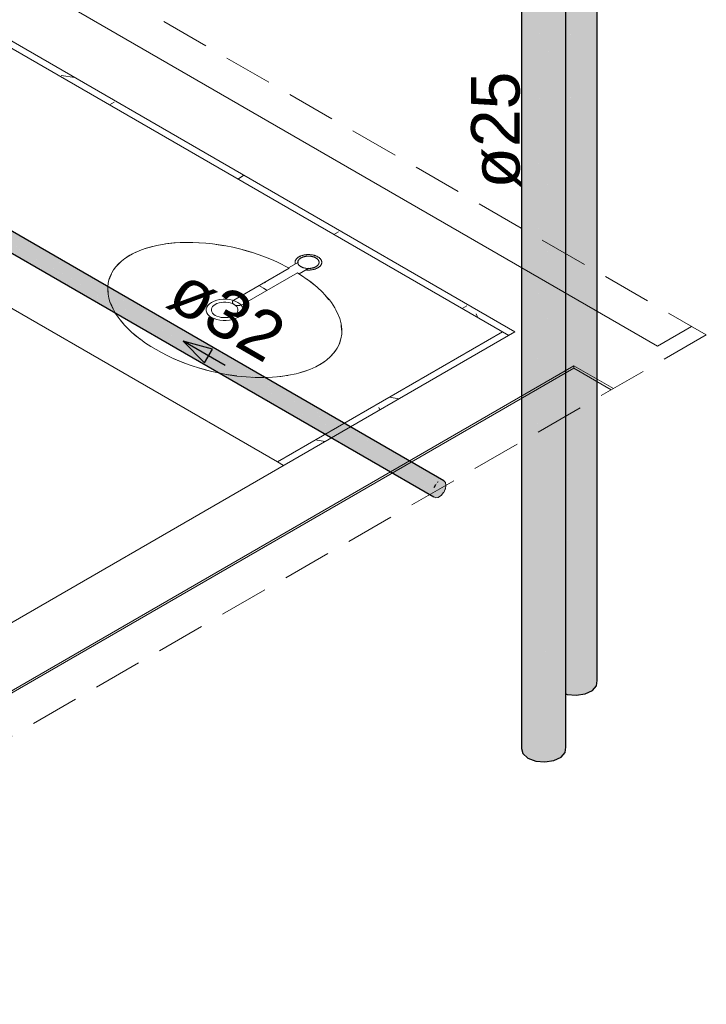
# Model space of a CAD drawing. Header units: millimetres. Extents: x 567 to 934, y -1 to 364.
# Tile 987 of 1056: x 762.03 to 764.86, y 187.66 to 191.72. Entities that reach past the tile are written whole.
import ezdxf

# ---------------------------------------------------------------- set-up
doc = ezdxf.new("R2010")
doc.units = ezdxf.units.MM
doc.header["$MEASUREMENT"] = 0
doc.linetypes.add('JIS_02_2.0', pattern=[0.3, 0.2, -0.1])
doc.linetypes.add('NULL', pattern=[0])
for name, color, linetype, lineweight in [('AF-Condutos', 140, 'Continuous', 25), ('AF-Condutos Reúso', 200, 'Continuous', 25), ('AF-Sentido conduto Reúso', 200, 'Continuous', 30), ('AF-Textos conduto Reúso', 7, 'Continuous', 9), ('AL-Textos conduto', 7, 'Continuous', 9), ('DI-Elementos em corte', 9, 'Continuous', 18), ('DI-Área do detalhe', 10, 'JIS_02_2.0', 0)]:
    doc.layers.add(name, color=color, linetype=linetype, lineweight=lineweight)
doc.layers.add('ARQ FINA', color=8, linetype='Continuous')
doc.styles.add('Arial', font='arial.ttf')

msp = doc.modelspace()

# ---------------------------------------------------------------- hatches: boundary and pattern name
at = {"layer": 'AF-Condutos', "linetype": 'Continuous'}
for points in [[(764.3884, 188.9557), (764.4058, 188.9753), (764.4058, 196.1523)], [(764.4058, 188.9753), (764.4078, 188.9973), (764.4078, 196.1743)], [(764.2791, 194.989), (764.2791, 188.9414), (764.2841, 196.1165)], [(764.2841, 188.9395), (764.3219, 188.9361), (764.3219, 196.1131)], [(764.3219, 188.9361), (764.3587, 188.9418), (764.3587, 196.1188)], [(764.3587, 188.9418), (764.3884, 188.9557), (764.3884, 196.1327)], [(764.4058, 188.9753), (764.4078, 196.1049), (764.4058, 196.1034)], [(764.0966, 188.7175), (764.1026, 188.6957), (764.1026, 196.0727)], [(764.2604, 188.9484), (764.2597, 196.0584), (764.2301, 188.6675), (764.2597, 188.6814), (764.2771, 188.701), (764.2771, 196.078)], [(764.2841, 188.9395), (764.3208, 195.9095), (764.3067, 196.0514), (764.3054, 196.0747), (764.3207, 195.9109), (764.3217, 196.0785), (764.3054, 196.0776), (764.3075, 196.0638), (764.2841, 196.0344)], [(764.3219, 196.0792), (764.3219, 188.9361), (764.3586, 196.082)], [(764.3587, 196.0839), (764.3587, 188.9418), (764.3883, 196.091)], [(764.4057, 196.1013), (764.3884, 196.0937), (764.3884, 188.9557)], [(764.0966, 188.7175), (764.1026, 196.0269), (764.0966, 196.0314)], [(764.1026, 188.6957), (764.1234, 188.6773), (764.1234, 196.0543)], [(764.1026, 196.0258), (764.1026, 188.6957), (764.1233, 196.0166)], [(764.1234, 188.6773), (764.1554, 188.6652), (764.1554, 196.0422)], [(764.1554, 188.6652), (764.1932, 188.6618), (764.1932, 196.0388)], [(764.1932, 188.6618), (764.2301, 188.6675), (764.2301, 196.0445)], [(764.277, 196.0271), (764.2598, 196.0194), (764.2604, 188.9484)], [(764.2771, 188.701), (764.2791, 196.0306), (764.2771, 196.0291)], [(764.2771, 188.701), (764.2791, 188.723), (764.2791, 196.0306), (764.2791, 196.0306)], [(764.2841, 196.0344), (764.2791, 188.9414), (764.2841, 188.9395), (764.2841, 196.0344)], [(764.1234, 196.0152), (764.1234, 188.6773), (764.1553, 196.0076)], [(764.1554, 196.0021), (764.1554, 188.6652), (764.193, 196.0042), (764.1582, 196.0069)], [(764.1932, 196.0049), (764.1932, 188.6618), (764.2299, 196.0077)], [(764.2301, 196.0096), (764.2301, 188.6675), (764.2596, 196.0167)]]:
    msp.add_hatch(color=151, dxfattribs=at).paths.add_polyline_path(points)
at = {"layer": 'AF-Condutos Reúso', "linetype": 'Continuous'}
for points in [[(761.5573, 191.0834), (761.5472, 191.0726), (761.544, 191.0744), (761.5356, 191.0605), (763.7364, 189.7917), (763.7451, 189.8052)], [(761.5537, 191.0856), (761.611, 191.052), (763.7551, 189.8146), (763.7562, 189.8151)], [(761.5625, 191.0923), (761.564, 191.0796), (763.7562, 189.8151), (763.7675, 189.8198)], [(761.5667, 191.0948), (763.7675, 189.8198), (763.7765, 189.819)], [(761.5691, 191.0934), (761.5684, 191.0889), (763.7675, 189.8198)], [(761.5187, 191.0526), (763.7309, 189.7634), (763.7313, 189.7769)], [(761.5187, 191.0393), (763.7351, 189.7536), (763.7309, 189.7634)], [(761.5234, 191.0675), (763.7313, 189.7769), (763.7364, 189.7917)], [(761.5278, 191.0341), (763.7309, 189.7634), (761.53, 191.0461)], [(761.53, 191.0461), (763.7313, 189.7769), (761.5355, 191.0604)], [(761.611, 191.052), (763.7448, 189.8054), (763.7517, 189.8165)], [(761.5275, 191.0275), (763.7351, 189.7536), (761.5767, 191.0057)], [(761.5701, 191.0029), (763.7355, 189.7527), (763.7351, 189.7536)], [(763.7517, 189.8165), (763.7448, 189.8054), (763.7551, 189.8146)]]:
    msp.add_hatch(color=201, dxfattribs=at).paths.add_polyline_path(points)
at = {"layer": 'DI-Elementos em corte', "linetype": 'Continuous'}
msp.add_hatch(color=31, dxfattribs=at).paths.add_polyline_path([(763.7756, 189.7702), (763.7826, 189.7847), (763.7854, 189.7991), (763.7835, 189.811), (763.7772, 189.8183), (763.7675, 189.8198), (763.7562, 189.8151), (763.7451, 189.8052), (763.7364, 189.7917), (763.7313, 189.7769), (763.7309, 189.7634), (763.7351, 189.7536), (763.7433, 189.7491), (763.754, 189.7508), (763.7654, 189.7582)])

# ---------------------------------------------------------------- linework, layer by layer
at = {"layer": 'AF-Condutos'}
for p, q in [((764.4078, 188.9973), (764.4078, 196.1743)), ((764.0966, 196.0314), (764.0966, 188.7175)), ((764.2791, 188.9414), (764.2791, 196.0306)), ((764.3884, 188.9557), (764.4058, 188.9753)), ((764.4058, 188.9753), (764.4078, 188.9973)), ((764.2791, 188.9414), (764.2841, 188.9395)), ((764.2791, 188.723), (764.2791, 188.9414)), ((764.2841, 188.9395), (764.3219, 188.9361)), ((764.3219, 188.9361), (764.3587, 188.9418)), ((764.3587, 188.9418), (764.3884, 188.9557)), ((764.0966, 188.7175), (764.1026, 188.6957)), ((764.1026, 188.6957), (764.1234, 188.6773)), ((764.2597, 188.6814), (764.2771, 188.701)), ((764.2771, 188.701), (764.2791, 188.723)), ((764.1234, 188.6773), (764.1554, 188.6652)), ((764.1554, 188.6652), (764.1932, 188.6618)), ((764.1932, 188.6618), (764.2301, 188.6675)), ((764.2301, 188.6675), (764.2597, 188.6814))]:
    msp.add_line(p, q, dxfattribs=at)
at = {"layer": 'AF-Condutos Reúso'}
for p, q in [((763.7765, 189.819), (761.6088, 191.0705)), ((761.5701, 191.0029), (763.7355, 189.7527)), ((763.7364, 189.7917), (763.7441, 189.8042))]:
    msp.add_line(p, q, dxfattribs=at)
at = {"layer": 'AF-Sentido conduto Reúso'}
for p, q in [((762.7031, 190.3935), (762.7915, 190.3051)), ((762.8238, 190.3611), (762.7031, 190.3935)), ((762.7915, 190.3051), (762.8238, 190.3611))]:
    msp.add_line(p, q, dxfattribs=at)
msp.add_lwpolyline([(762.8763, 190.2935), (762.7031, 190.3935)], dxfattribs=at)
at = {"layer": 'ARQ FINA', "lineweight": 5}
for p, q in [((759.9872, 192.7593), (764.0438, 190.4172)), ((760.9059, 192.2588), (764.0698, 190.4322)), ((763.0912, 189.8972), (759.0606, 192.2243)), ((764.6566, 190.3734), (762.0585, 191.8734)), ((763.1777, 190.7194), (763.1376, 190.6962)), ((763.1405, 190.6949), (762.9119, 190.5629)), ((762.9474, 190.5442), (763.1744, 190.6753)), ((763.1804, 190.671), (763.2205, 190.6941)), ((763.0434, 190.6369), (763.0378, 190.6336)), ((763.0156, 190.6226), (763.0344, 190.6117)), ((763.0344, 190.6117), (763.0494, 190.603)), ((764.0698, 190.4322), (759.5318, 187.8122)), ((764.0178, 190.4322), (763.0912, 189.8972)), ((764.0438, 190.4172), (764.0178, 190.4322)), ((764.7969, 190.4545), (764.6566, 190.3734)), ((759.5318, 187.5322), (764.3123, 190.2922)), ((764.3123, 190.2822), (759.5405, 187.5272)), ((764.3123, 190.2922), (764.4748, 190.1983)), ((764.3123, 190.2822), (764.3123, 190.2922)), ((764.3123, 190.2822), (764.4662, 190.1933)), ((763.0912, 189.8972), (763.1171, 189.8822))]:
    msp.add_line(p, q, dxfattribs=at)
at = {"layer": 'ARQ FINA', "linetype": 'Continuous', "lineweight": 5}
for p, q in [((762.2568, 191.4789), (762.2007, 191.4876)), ((762.4003, 191.3661), (762.4197, 191.3773)), ((762.9282, 191.0613), (762.9522, 191.0751)), ((763.3242, 190.8327), (763.3436, 190.8439)), ((763.8521, 190.5279), (763.8715, 190.5391)), ((763.9098, 190.5059), (763.9169, 190.4904)), ((763.5925, 190.1566), (763.5515, 190.163)), ((763.5091, 190.1201), (763.5133, 190.111)), ((763.2877, 189.9807), (763.2467, 189.987))]:
    msp.add_line(p, q, dxfattribs=at)
at = {"layer": 'ARQ FINA', "lineweight": 5}
for points in [[(763.1744, 190.6753), (763.2302, 190.6367), (763.2546, 190.6165), (763.2768, 190.5956), (763.2965, 190.5741), (763.3054, 190.5633), (763.3136, 190.5525), (763.3279, 190.5306), (763.3395, 190.5086), (763.3481, 190.4868), (763.3538, 190.4651), (763.3565, 190.4438), (763.3562, 190.4231), (763.3529, 190.4029), (763.3467, 190.3834), (763.3375, 190.3649), (763.3254, 190.3472), (763.3105, 190.3307), (763.293, 190.3154), (763.2728, 190.3013), (763.2501, 190.2887), (763.2252, 190.2775), (763.1979, 190.2678), (763.1687, 190.2597), (763.1378, 190.2532), (763.105, 190.2484), (763.071, 190.2453), (763.0358, 190.2439), (762.9993, 190.2443), (762.9623, 190.2464), (762.9247, 190.2502), (762.8867, 190.2557), (762.8487, 190.2628), (762.8212, 190.269), (762.7938, 190.2761), (762.7665, 190.284), (762.7399, 190.2926), (762.7136, 190.302), (762.6878, 190.3121), (762.6625, 190.323), (762.6381, 190.3344), (762.6145, 190.3465), (762.5916, 190.3592), (762.5696, 190.3724), (762.5487, 190.3861), (762.529, 190.4002), (762.5102, 190.4148), (762.4927, 190.4297), (762.4765, 190.4449), (762.4616, 190.4603), (762.448, 190.476), (762.4358, 190.4919), (762.4251, 190.5077), (762.4159, 190.5236), (762.4081, 190.5396), (762.4019, 190.5556), (762.3973, 190.5713), (762.3942, 190.5869), (762.3927, 190.6024), (762.3928, 190.6176), (762.3945, 190.6324), (762.3977, 190.6468), (762.4026, 190.6609), (762.409, 190.6746), (762.4169, 190.6876), (762.4263, 190.7001), (762.4372, 190.7122), (762.4496, 190.7236), (762.4632, 190.7342), (762.4783, 190.7442), (762.4948, 190.7535), (762.5124, 190.762), (762.5312, 190.7697), (762.5511, 190.7766), (762.5722, 190.7826), (762.5943, 190.7879), (762.6172, 190.7922), (762.6409, 190.7956), (762.6656, 190.7981), (762.6909, 190.7998), (762.7167, 190.8005), (762.743, 190.8003), (762.7699, 190.7992), (762.7971, 190.7972), (762.8244, 190.7943), (762.8519, 190.7904), (762.8796, 190.7857), (762.9074, 190.7801), (762.9348, 190.7737), (762.962, 190.7665), (762.9892, 190.7584), (763.0159, 190.7496), (763.042, 190.74), (763.0675, 190.7298), (763.0924, 190.7189), (763.1405, 190.6949)], [(762.6301, 190.7939), (762.6701, 190.7982)], [(762.7311, 190.8001), (762.7666, 190.799)], [(762.4841, 190.7477), (762.5084, 190.7602)], [(762.5424, 190.7736), (762.5839, 190.7854)], [(762.8397, 190.7918), (762.8732, 190.7865)], [(762.9485, 190.7698), (762.9822, 190.7603), (762.9848, 190.7595)], [(762.4247, 190.698), (762.4478, 190.722)], [(762.473, 190.7408), (762.4841, 190.7477)], [(763.054, 190.735), (763.0736, 190.7269), (763.0914, 190.7191)], [(763.1802, 190.7408), (763.1786, 190.7399), (763.1772, 190.739), (763.1758, 190.738), (763.1744, 190.737), (763.1732, 190.7359), (763.172, 190.7348), (763.1709, 190.7337), (763.1699, 190.7326), (763.1689, 190.7315), (763.1681, 190.7303), (763.1673, 190.7291), (763.1666, 190.7279), (763.1659, 190.7267), (763.1654, 190.7254), (763.165, 190.7242), (763.1646, 190.7229), (763.1643, 190.7217), (763.1641, 190.7204), (763.164, 190.7191), (763.164, 190.7179), (763.1641, 190.7166), (763.1643, 190.7153), (763.1645, 190.7141), (763.1649, 190.7128), (763.1653, 190.7116)], [(763.1661, 190.7269), (763.1657, 190.7261), (763.1654, 190.7254), (763.1651, 190.7246), (763.1648, 190.7237), (763.1646, 190.7229), (763.1644, 190.7221), (763.1643, 190.7213), (763.1641, 190.7205), (763.1641, 190.7197)], [(763.1881, 190.7362), (763.1869, 190.7355), (763.1857, 190.7347), (763.1846, 190.734), (763.1836, 190.7332), (763.1826, 190.7323), (763.1816, 190.7315), (763.1807, 190.7306), (763.1799, 190.7297), (763.1792, 190.7288), (763.1785, 190.7278), (763.1779, 190.7269), (763.1773, 190.7259), (763.1768, 190.725), (763.1764, 190.724), (763.176, 190.723), (763.1757, 190.722), (763.1755, 190.721), (763.1754, 190.72), (763.1753, 190.719), (763.1753, 190.718), (763.1753, 190.7169), (763.1755, 190.7159), (763.1757, 190.7149), (763.1759, 190.7139), (763.1763, 190.7129), (763.1767, 190.7119), (763.1771, 190.711), (763.1777, 190.71), (763.1783, 190.7091), (763.179, 190.7081), (763.1797, 190.7072), (763.1805, 190.7063), (763.1814, 190.7054), (763.1823, 190.7046), (763.1833, 190.7037), (763.1843, 190.7029), (763.1854, 190.7021), (763.1866, 190.7013), (763.1878, 190.7006), (763.189, 190.6999), (763.1903, 190.6992), (763.1917, 190.6986), (763.1931, 190.698), (763.1945, 190.6974), (763.196, 190.6968), (763.1975, 190.6963), (763.199, 190.6958), (763.2006, 190.6954), (763.2022, 190.695), (763.2038, 190.6946), (763.2055, 190.6943), (763.2072, 190.694), (763.2089, 190.6937), (763.2106, 190.6935), (763.2123, 190.6933), (763.214, 190.6932), (763.2158, 190.6931), (763.2175, 190.693), (763.2193, 190.693), (763.2211, 190.693), (763.2228, 190.6931), (763.2245, 190.6932), (763.2263, 190.6933), (763.228, 190.6935), (763.2297, 190.6937), (763.2314, 190.694), (763.2331, 190.6943), (763.2347, 190.6947), (763.2364, 190.695), (763.238, 190.6955), (763.2395, 190.6959), (763.2411, 190.6964), (763.2426, 190.6969), (763.244, 190.6975), (763.2455, 190.6981), (763.2468, 190.6987), (763.2482, 190.6993), (763.2495, 190.7), (763.2502, 190.7004)], [(763.1756, 190.7215), (763.1755, 190.7208), (763.1754, 190.7202), (763.1753, 190.7195), (763.1753, 190.7189), (763.1753, 190.7182), (763.1753, 190.7176), (763.1753, 190.717), (763.1754, 190.7163), (763.1755, 190.7157)], [(763.1802, 190.7408), (763.1797, 190.7406), (763.1793, 190.7403), (763.1788, 190.74), (763.1784, 190.7398), (763.178, 190.7395), (763.1776, 190.7392), (763.1772, 190.739), (763.1768, 190.7387), (763.1764, 190.7384)], [(763.2581, 190.6958), (763.2596, 190.6967), (763.2611, 190.6977), (763.2625, 190.6987), (763.2638, 190.6997), (763.2651, 190.7007), (763.2662, 190.7018), (763.2674, 190.7029), (763.2684, 190.704), (763.2693, 190.7052), (763.2702, 190.7064), (763.271, 190.7076), (763.2717, 190.7088), (763.2723, 190.71), (763.2729, 190.7112), (763.2733, 190.7125), (763.2737, 190.7137), (763.2739, 190.715), (763.2741, 190.7162), (763.2742, 190.7175), (763.2742, 190.7188), (763.2742, 190.7201), (763.274, 190.7213), (763.2737, 190.7226), (763.2734, 190.7239), (763.273, 190.7251), (763.2725, 190.7263), (763.2719, 190.7276), (763.2712, 190.7288), (763.2704, 190.73), (763.2696, 190.7311), (763.2686, 190.7323), (763.2676, 190.7334), (763.2666, 190.7345), (763.2654, 190.7356), (763.2642, 190.7367), (763.2629, 190.7377), (763.2615, 190.7387), (763.26, 190.7397), (763.2585, 190.7406), (763.2569, 190.7415), (763.2553, 190.7423), (763.2536, 190.7431), (763.2519, 190.7439), (763.2501, 190.7447), (763.2482, 190.7454), (763.2463, 190.746), (763.2444, 190.7466), (763.2424, 190.7472), (763.2404, 190.7477), (763.2384, 190.7481), (763.2363, 190.7486), (763.2342, 190.7489), (763.232, 190.7493), (763.2299, 190.7495), (763.2277, 190.7498), (763.2255, 190.7499), (763.2233, 190.7501), (763.2211, 190.7501), (763.2189, 190.7501), (763.2167, 190.7501), (763.2145, 190.75), (763.2123, 190.7499), (763.2101, 190.7497), (763.208, 190.7495), (763.2058, 190.7492), (763.2037, 190.7489), (763.2016, 190.7485), (763.1995, 190.7481), (763.1975, 190.7476), (763.1955, 190.7471), (763.1935, 190.7465), (763.1916, 190.7459), (763.1897, 190.7452), (763.1878, 190.7445), (763.1861, 190.7438), (763.1843, 190.743), (763.1826, 190.7422), (763.181, 190.7413), (763.1802, 190.7408)], [(763.1854, 190.7435), (763.1848, 190.7432), (763.1842, 190.7429), (763.1836, 190.7426), (763.183, 190.7423), (763.1824, 190.7421), (763.1818, 190.7418), (763.1813, 190.7414), (763.1807, 190.7411), (763.1802, 190.7408)], [(763.1881, 190.7362), (763.1877, 190.736), (763.1873, 190.7357), (763.1869, 190.7355), (763.1864, 190.7352), (763.186, 190.7349), (763.1856, 190.7347), (763.1853, 190.7344), (763.1849, 190.7341), (763.1845, 190.7339)], [(763.2502, 190.7004), (763.2514, 190.7011), (763.2525, 190.7019), (763.2536, 190.7027), (763.2547, 190.7035), (763.2557, 190.7043), (763.2566, 190.7052), (763.2575, 190.7061), (763.2583, 190.707), (763.2591, 190.7079), (763.2598, 190.7088), (763.2604, 190.7098), (763.261, 190.7107), (763.2615, 190.7117), (763.2619, 190.7127), (763.2623, 190.7137), (763.2625, 190.7147), (763.2628, 190.7157), (763.2629, 190.7167), (763.263, 190.7177), (763.263, 190.7187), (763.2629, 190.7197), (763.2628, 190.7207), (763.2626, 190.7217), (763.2623, 190.7227), (763.262, 190.7237), (763.2616, 190.7247), (763.2611, 190.7257), (763.2606, 190.7266), (763.26, 190.7276), (763.2593, 190.7285), (763.2585, 190.7294), (763.2577, 190.7304), (763.2569, 190.7312), (763.256, 190.7321), (763.255, 190.7329), (763.2539, 190.7337), (763.2528, 190.7345), (763.2517, 190.7353), (763.2505, 190.736), (763.2492, 190.7368), (763.2479, 190.7374), (763.2466, 190.7381), (763.2452, 190.7387), (763.2438, 190.7393), (763.2423, 190.7398), (763.2408, 190.7404), (763.2392, 190.7408), (763.2377, 190.7413), (763.2361, 190.7417), (763.2344, 190.7421), (763.2328, 190.7424), (763.2311, 190.7427), (763.2294, 190.743), (763.2277, 190.7432), (763.226, 190.7433), (763.2242, 190.7435), (763.2225, 190.7436), (763.2207, 190.7436), (763.219, 190.7437), (763.2172, 190.7436), (763.2155, 190.7436), (763.2137, 190.7435), (763.212, 190.7433), (763.2103, 190.7431), (763.2085, 190.7429), (763.2068, 190.7426), (763.2052, 190.7423), (763.2035, 190.742), (763.2019, 190.7416), (763.2003, 190.7412), (763.1987, 190.7407), (763.1972, 190.7403), (763.1957, 190.7397), (763.1942, 190.7392), (763.1928, 190.7386), (763.1914, 190.738), (763.1901, 190.7373), (763.1888, 190.7366), (763.1881, 190.7362)], [(763.191, 190.7377), (763.1906, 190.7376), (763.1903, 190.7374), (763.19, 190.7372), (763.1897, 190.7371), (763.1894, 190.7369), (763.189, 190.7367), (763.1887, 190.7366), (763.1884, 190.7364), (763.1881, 190.7362)], [(763.2154, 190.7501), (763.2144, 190.75), (763.2134, 190.75), (763.2124, 190.7499), (763.2113, 190.7498), (763.2103, 190.7497), (763.2093, 190.7496), (763.2083, 190.7495), (763.2073, 190.7494), (763.2063, 190.7493)], [(763.2293, 190.743), (763.2275, 190.7432), (763.2257, 190.7434), (763.2239, 190.7435), (763.2221, 190.7436), (763.2203, 190.7436), (763.2185, 190.7436), (763.2166, 190.7436), (763.2148, 190.7435), (763.213, 190.7434)], [(763.2497, 190.7448), (763.2485, 190.7453), (763.2473, 190.7457), (763.246, 190.7461), (763.2448, 190.7465), (763.2435, 190.7469), (763.2422, 190.7472), (763.2409, 190.7475), (763.2396, 190.7479), (763.2383, 190.7482)], [(763.2626, 190.7152), (763.2628, 190.7158), (763.2629, 190.7165), (763.2629, 190.7171), (763.263, 190.7178), (763.263, 190.7184), (763.263, 190.7191), (763.2629, 190.7197), (763.2628, 190.7203), (763.2627, 190.721)], [(763.2696, 190.7311), (763.2692, 190.7317), (763.2687, 190.7322), (763.2682, 190.7328), (763.2677, 190.7333), (763.2672, 190.7339), (763.2667, 190.7344), (763.2661, 190.7349), (763.2656, 190.7355), (763.265, 190.736)], [(763.2722, 190.7097), (763.2726, 190.7105), (763.2729, 190.7113), (763.2732, 190.7121), (763.2734, 190.7129), (763.2737, 190.7137), (763.2739, 190.7145), (763.274, 190.7153), (763.2741, 190.7162), (763.2742, 190.717)], [(763.1874, 190.7009), (763.1875, 190.7008), (763.1877, 190.7007), (763.1879, 190.7006), (763.188, 190.7005), (763.1882, 190.7004), (763.1884, 190.7003), (763.1886, 190.7002), (763.1887, 190.7001), (763.1889, 190.7)], [(763.2084, 190.6871), (763.2106, 190.6869), (763.2127, 190.6867), (763.2149, 190.6866), (763.2171, 190.6865), (763.2193, 190.6865), (763.2215, 190.6865), (763.2237, 190.6866), (763.2259, 190.6868), (763.2281, 190.6869), (763.2303, 190.6872), (763.2324, 190.6874), (763.2346, 190.6878), (763.2367, 190.6882), (763.2387, 190.6886), (763.2408, 190.6891), (763.2428, 190.6896), (763.2448, 190.6902), (763.2467, 190.6908), (763.2486, 190.6914), (763.2504, 190.6921), (763.2522, 190.6929), (763.2539, 190.6937), (763.2556, 190.6945), (763.2573, 190.6953), (763.2581, 190.6958)], [(763.209, 190.6937), (763.2108, 190.6935), (763.2126, 190.6933), (763.2144, 190.6932), (763.2162, 190.6931), (763.218, 190.693), (763.2198, 190.693), (763.2216, 190.693), (763.2234, 190.6931), (763.2252, 190.6933)], [(763.2228, 190.6866), (763.2239, 190.6866), (763.2249, 190.6867), (763.2259, 190.6867), (763.2269, 190.6868), (763.228, 190.6869), (763.229, 190.687), (763.23, 190.6871), (763.231, 190.6873), (763.232, 190.6874)], [(763.2473, 190.6989), (763.2476, 190.6991), (763.248, 190.6992), (763.2483, 190.6994), (763.2486, 190.6996), (763.2489, 190.6997), (763.2492, 190.6999), (763.2495, 190.7001), (763.2498, 190.7002), (763.2501, 190.7004)], [(763.2501, 190.7004), (763.2506, 190.7007), (763.251, 190.7009), (763.2514, 190.7012), (763.2518, 190.7014), (763.2522, 190.7017), (763.2526, 190.702), (763.253, 190.7022), (763.2534, 190.7025), (763.2538, 190.7028)], [(763.2529, 190.6932), (763.2535, 190.6935), (763.2541, 190.6937), (763.2547, 190.694), (763.2553, 190.6943), (763.2559, 190.6946), (763.2564, 190.6949), (763.257, 190.6952), (763.2576, 190.6955), (763.2581, 190.6958)], [(763.2581, 190.6958), (763.2585, 190.6961), (763.259, 190.6963), (763.2594, 190.6966), (763.2598, 190.6969), (763.2603, 190.6972), (763.2607, 190.6974), (763.2611, 190.6977), (763.2615, 190.698), (763.2619, 190.6983)], [(762.3983, 190.647), (762.4076, 190.6711), (762.4081, 190.6721)], [(763.2156, 190.6474), (763.2292, 190.6371), (763.2435, 190.6255)], [(762.3946, 190.5894), (762.3933, 190.6139)], [(762.4148, 190.5271), (762.4041, 190.5514)], [(762.9281, 190.5534), (762.918, 190.5583), (762.9065, 190.5622), (762.894, 190.5648), (762.881, 190.5661), (762.8677, 190.5661), (762.8547, 190.5648), (762.8422, 190.5622), (762.8307, 190.5583), (762.8206, 190.5534), (762.8121, 190.5476), (762.8054, 190.5409), (762.8009, 190.5337), (762.7986, 190.5262), (762.7986, 190.5186), (762.8009, 190.511), (762.8054, 190.5038), (762.8121, 190.4972), (762.8206, 190.4913), (762.8307, 190.4864), (762.8422, 190.4826), (762.8547, 190.48), (762.8677, 190.4786), (762.881, 190.4786), (762.894, 190.48), (762.9065, 190.4826), (762.918, 190.4864), (762.9281, 190.4913), (762.9366, 190.4972), (762.9433, 190.5038), (762.9478, 190.511), (762.9501, 190.5186), (762.9501, 190.5262), (762.9478, 190.5337), (762.9433, 190.5409), (762.9366, 190.5476), (762.9281, 190.5534)], [(762.9133, 190.5449), (762.906, 190.5485), (762.8976, 190.5512), (762.8886, 190.5531), (762.8791, 190.5541), (762.8695, 190.5541), (762.8601, 190.5531), (762.851, 190.5512), (762.8427, 190.5485), (762.8354, 190.5449), (762.8292, 190.5406), (762.8244, 190.5358), (762.8211, 190.5306), (762.8194, 190.5252), (762.8194, 190.5196), (762.8211, 190.5141), (762.8244, 190.5089), (762.8292, 190.5041), (762.8354, 190.4999), (762.8427, 190.4963), (762.851, 190.4935), (762.8601, 190.4916), (762.8695, 190.4907), (762.8791, 190.4907), (762.8886, 190.4916), (762.8976, 190.4935), (762.906, 190.4963), (762.9133, 190.4999), (762.9195, 190.5041), (762.9243, 190.5089), (762.9276, 190.5141), (762.9292, 190.5196), (762.9292, 190.5252), (762.9276, 190.5306), (762.9243, 190.5358), (762.9195, 190.5406), (762.9133, 190.5449)], [(762.9119, 190.5629), (762.9095, 190.561), (762.9078, 190.5588), (762.9067, 190.5566), (762.9063, 190.5542), (762.9066, 190.5519), (762.9076, 190.5496), (762.9092, 190.5475), (762.9114, 190.5455), (762.9142, 190.5438), (762.9174, 190.5423), (762.921, 190.5412), (762.9249, 190.5405), (762.9289, 190.5402), (762.933, 190.5402), (762.937, 190.5407), (762.9408, 190.5415), (762.9443, 190.5427), (762.9474, 190.5442)], [(763.2855, 190.5859), (763.287, 190.5843), (763.3037, 190.5646)], [(763.3323, 190.5215), (763.3418, 190.5015)], [(762.4594, 190.4634), (762.4391, 190.4883)], [(763.354, 190.4599), (763.356, 190.4391)], [(762.5265, 190.4024), (762.5201, 190.4073), (762.4962, 190.4271)], [(763.3526, 190.404), (763.3452, 190.3808)], [(762.6116, 190.3483), (762.5922, 190.3591), (762.5731, 190.3705)], [(763.3303, 190.3541), (763.3099, 190.3302)], [(762.7096, 190.3038), (762.6757, 190.3175), (762.6669, 190.3213)], [(763.2865, 190.3106), (763.2651, 190.2968)], [(762.8155, 190.2708), (762.7724, 190.2826)], [(763.2203, 190.2756), (763.1788, 190.2624)], [(763.2651, 190.2968), (763.2531, 190.2902)], [(762.925, 190.2506), (762.8828, 190.2568)], [(763.0331, 190.2443), (762.9907, 190.2451)], [(763.1339, 190.2528), (763.1325, 190.2525), (763.0905, 190.2472)]]:
    msp.add_lwpolyline(points, dxfattribs=at)
at = {"layer": 'DI-Elementos em corte'}
for p, q in [((763.7441, 189.8042), (763.7364, 189.7917)), ((763.7772, 189.8183), (763.7765, 189.819)), ((763.7765, 189.7714), (763.7826, 189.7847)), ((763.7833, 189.8121), (763.7772, 189.8183)), ((763.7826, 189.7847), (763.7833, 189.7861)), ((763.7835, 189.811), (763.7833, 189.8121)), ((763.7833, 189.7861), (763.7854, 189.7991)), ((763.7857, 189.8005), (763.7835, 189.811)), ((763.7854, 189.7991), (763.7857, 189.8005)), ((763.7355, 189.7527), (763.7433, 189.7491)), ((763.7433, 189.7491), (763.7441, 189.7488)), ((763.7441, 189.7488), (763.754, 189.7508)), ((763.754, 189.7508), (763.7551, 189.751)), ((763.7551, 189.751), (763.7654, 189.7582)), ((763.7654, 189.7582), (763.7665, 189.759)), ((763.7665, 189.759), (763.7756, 189.7702)), ((763.7756, 189.7702), (763.7765, 189.7714))]:
    msp.add_line(p, q, dxfattribs=at)
at = {"layer": 'DI-Área do detalhe'}
msp.add_lwpolyline([(747.1937, 191.8011), (754.8291, 196.2094), (764.8577, 190.4194), (757.2223, 186.0111), (747.1937, 191.8011)], dxfattribs=at)

# ---------------------------------------------------------------- texts
at = {"layer": 'AF-Textos conduto Reúso', "linetype": 'NULL', "insert": (762.8317, 190.4163), "char_height": 0.2, "width": 0.962805, "attachment_point": 8, "rotation": 329.9999, "line_spacing_factor": 0.6, "style": 'Arial'}
msp.add_mtext('ø32', dxfattribs=at)
at = {"layer": 'AL-Textos conduto', "linetype": 'NULL', "insert": (764.0944, 191.2627), "char_height": 0.2, "width": 0.962805, "attachment_point": 8, "rotation": 90.0002, "line_spacing_factor": 0.6, "style": 'Arial'}
msp.add_mtext('ø25', dxfattribs=at)

doc.saveas('drawing.dxf')
